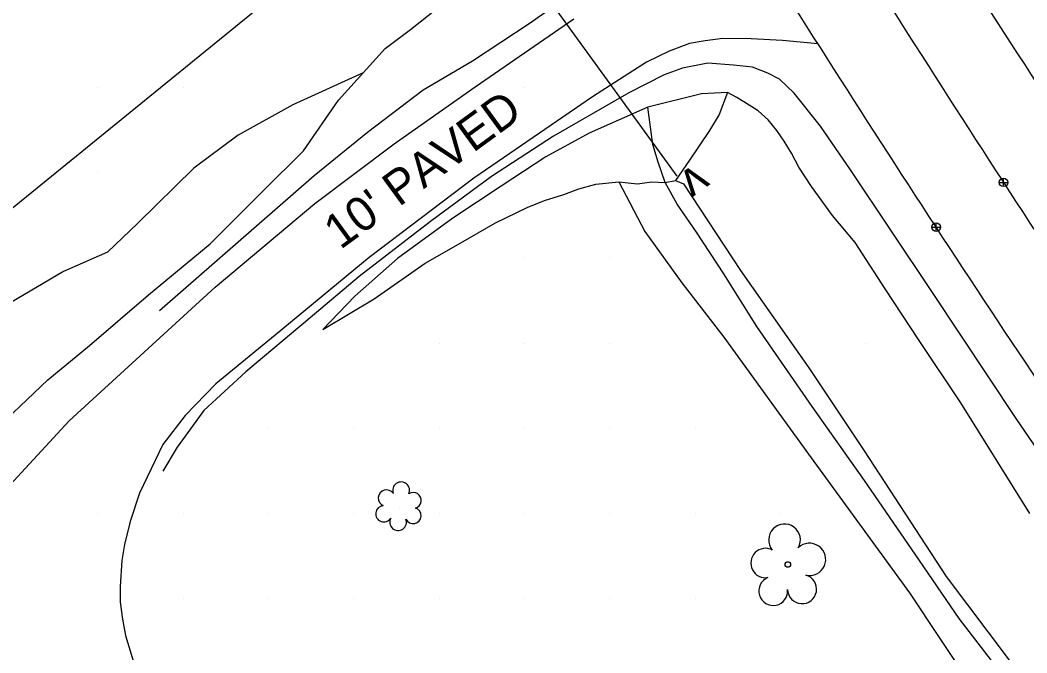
# Model space of a CAD drawing. Extents: x 1548934 to 1561348, y 809680 to 824075.
# Drawn here: x 1551960.9 to 1552078.9, y 810203.6 to 810277.8 of the extents above; entities that cross this region are included whole.
import ezdxf

# ---------------------------------------------------------------- set-up
doc = ezdxf.new("R2010")
doc.units = 0
for name, color, linetype in [('Default', 7, 'Continuous'), ('E_NCDOT_Vertical_Profile_Ground_Line', 7, 'Continuous'), ('Exist DTM QL2 LIDAR Elevation Point', 7, 'Continuous'), ('Exist Roads EOP Other Text', 7, 'Continuous'), ('Exist Structure Minor Culvert Topo', 7, 'Continuous'), ('Exist Structure Minor Culvert Topo Terminator', 7, 'Continuous'), ('Exist Vegetation Shrub CELL', 7, 'Continuous'), ('Exist Vegetation Tree CELL', 7, 'Continuous'), ('Exist Vegetation Woods Line', 7, 'Continuous'), ('P_NCDOT_Vertical_Profile_Grade_Minor_Road', 7, 'Continuous'), ('P_RDY_Paved_Shoulder', 7, 'Continuous'), ('PH Exist DTM Breakline', 7, 'Continuous')]:
    doc.layers.add(name, color=color, linetype=linetype)

# ---------------------------------------------------------------- blocks, each defined once
blk = doc.blocks.new('SurveyPointCell')
at = {"layer": 'Default'}
for p, q in [((-0.5, 0), (0.5, 0)), ((0, -0.5), (0, 0.5))]:
    blk.add_line(p, q, dxfattribs=at)
blk.add_circle((0, 0), 0.5, dxfattribs=at)

msp = doc.modelspace()

# ---------------------------------------------------------------- linework, layer by layer
at = {"layer": 'E_NCDOT_Vertical_Profile_Ground_Line'}
for points in [[(1552269.12, 810011.85), (1552259.92, 810023.16), (1552240.77, 810045.39), (1552214.34, 810080.42), (1552187.87, 810115.32), (1552162.13, 810150.99), (1552135.64, 810187.58), (1552109.72, 810225.45), (1552084.15, 810264.06), (1552058.91, 810303.06), (1552035.06, 810342.6), (1552011.64, 810381.93), (1551989.04, 810421.64), (1551966.75, 810462.54), (1551944.7, 810504.81), (1551922.38, 810547.42), (1551904.22, 810585.98), (1551891.94, 810609.51), (1551888.01, 810619.12)], [(1552253.41, 809998.89), (1552244.07, 810010.35), (1552226, 810034.01), (1552199.08, 810069.05), (1552172.73, 810104.35), (1552146.5, 810139.67), (1552120.17, 810176.34), (1552094.24, 810214.53), (1552068.08, 810253.47), (1552042.84, 810293.18), (1552018.16, 810332.72), (1551995.31, 810372.57), (1551972.35, 810412.52), (1551950.07, 810453.78), (1551927.46, 810496.24), (1551905.62, 810539.48), (1551886.94, 810576.33), (1551876.35, 810599.17), (1551872.14, 810607.03)]]:
    msp.add_open_spline(points, degree=3, dxfattribs=at)
at = {"layer": 'Exist DTM QL2 LIDAR Elevation Point'}
for p, q in [((1551970.02, 810269.95), (1551970.02, 810269.95)), ((1551980.02, 810269.95), (1551980.02, 810269.95)), ((1552020.02, 810269.95), (1552020.02, 810269.95)), ((1551970.02, 810259.95), (1551970.02, 810259.95)), ((1552020.02, 810249.95), (1552020.02, 810249.95)), ((1552030.02, 810249.95), (1552030.02, 810249.95)), ((1552010.02, 810239.95), (1552010.02, 810239.95)), ((1552020.02, 810239.95), (1552020.02, 810239.95)), ((1552030.02, 810239.95), (1552030.02, 810239.95)), ((1552060.02, 810239.95), (1552060.02, 810239.95)), ((1551990.02, 810229.95), (1551990.02, 810229.95)), ((1552000.02, 810229.95), (1552000.02, 810229.95)), ((1552010.02, 810229.95), (1552010.02, 810229.95)), ((1552020.02, 810229.95), (1552020.02, 810229.95)), ((1552030.02, 810229.95), (1552030.02, 810229.95)), ((1552040.02, 810229.95), (1552040.02, 810229.95)), ((1551970.02, 810219.95), (1551970.02, 810219.95)), ((1551980.02, 810219.95), (1551980.02, 810219.95)), ((1551990.02, 810219.95), (1551990.02, 810219.95)), ((1552000.02, 810219.95), (1552000.02, 810219.95)), ((1552010.02, 810219.95), (1552010.02, 810219.95)), ((1552020.02, 810219.95), (1552020.02, 810219.95)), ((1552030.02, 810219.95), (1552030.02, 810219.95)), ((1552040.02, 810219.95), (1552040.02, 810219.95)), ((1552050.02, 810219.95), (1552050.02, 810219.95)), ((1551980.02, 810209.95), (1551980.02, 810209.95)), ((1551990.02, 810209.95), (1551990.02, 810209.95)), ((1552000.02, 810209.95), (1552000.02, 810209.95)), ((1552010.02, 810209.95), (1552010.02, 810209.95)), ((1552020.02, 810209.95), (1552020.02, 810209.95)), ((1552030.02, 810209.95), (1552030.02, 810209.95)), ((1552040.02, 810209.95), (1552040.02, 810209.95)), ((1552050.02, 810209.95), (1552050.02, 810209.95))]:
    msp.add_line(p, q, dxfattribs=at)
at = {"layer": 'Exist Structure Minor Culvert Topo'}
msp.add_line((1552037.9, 810259.52), (1552019.3, 810285.16), dxfattribs=at)
at = {"layer": 'Exist Vegetation Shrub CELL'}
msp.add_line((1552005.33, 810220.63), (1552005.33, 810220.63), dxfattribs=at)
for centre, radius, start, end in [((1552005.56, 810222.67), 0.99, 334.8391, 200.4717), ((1552003.85, 810221.76), 0.968, 35.8908, 245.4216), ((1552007, 810221.5), 0.929, 284.4567, 126.0861), ((1552003.53, 810219.93), 0.955, 95.1099, 327.9534), ((1552006.97, 810219.7), 0.937, 204.9913, 73.4601), ((1552005.2, 810218.95), 0.984, 151.2797, 21.387)]:
    msp.add_arc(centre, radius, start, end, dxfattribs=at)
at = {"layer": 'Exist Vegetation Tree CELL'}
msp.add_line((1552050.89, 810213.99), (1552050.89, 810213.99), dxfattribs=at)
msp.add_circle((1552050.89, 810213.99), 0.326, dxfattribs=at)
for centre, radius, start, end in [((1552050.5, 810216.87), 1.86, 330.1651, 219.7134), ((1552053.43, 810214.58), 1.9, 257.1011, 134.1999), ((1552048.28, 810214.15), 1.73, 62.6636, 279.3457), ((1552052.56, 810211.09), 1.7, 181.2822, 74.56), ((1552049.18, 810210.87), 1.69, 111.5671, 6.231)]:
    msp.add_arc(centre, radius, start, end, dxfattribs=at)
at = {"layer": 'Exist Vegetation Woods Line'}
msp.add_lwpolyline([(1551995.36, 810284.54), (1551938.37, 810238.19), (1551929.54, 810232.79), (1551925.97, 810225.79), (1551921.45, 810214.64), (1551914.69, 810201.99), (1551904.16, 810186.79), (1551899.19, 810169.58), (1551896.24, 810150.15), (1551894.63, 810128.41), (1551894.62, 810119.21)], dxfattribs=at)
at = {"layer": 'P_NCDOT_Vertical_Profile_Grade_Minor_Road'}
msp.add_open_spline([(1551879.82, 810614.21), (1551884.04, 810605.38), (1551895.16, 810581.81), (1551913.82, 810543.91), (1551935.87, 810500.72), (1551958.31, 810458.4), (1551980.95, 810417.47), (1552003.45, 810377.53), (1552026.54, 810337.94), (1552050.88, 810298.39), (1552075.93, 810258.79), (1552101.83, 810219.9), (1552127.9, 810181.92), (1552154.01, 810145.19), (1552180.07, 810109.84), (1552206.52, 810074.71), (1552233.37, 810039.85), (1552251.61, 810016.53), (1552260.84, 810005.28)], degree=3, dxfattribs=at)
at = {"layer": 'P_RDY_Paved_Shoulder'}
for points in [[(1551955.01, 810218.26), (1551966.63, 810230.82), (1551983.76, 810246.5), (1551995.46, 810256.31), (1552004.73, 810263.31), (1552014.25, 810269.99), (1552025.81, 810277.96)], [(1552054.42, 810275.01), (1552050.25, 810275.4), (1552046.59, 810275.59), (1552043.28, 810275.66), (1552041.19, 810275.36), (1552039.36, 810275.06), (1552036.99, 810274.16), (1552034.31, 810272.86), (1552027.98, 810268.8), (1552014.09, 810259.26), (1552001.8, 810249.99), (1551990.8, 810240.88), (1551983.82, 810235.16), (1551980.26, 810231.44), (1551977.63, 810228.06), (1551974.89, 810222.35), (1551973.78, 810219.01), (1551973.14, 810216.34), (1551972.82, 810214.44), (1551972.61, 810211.42), (1551972.61, 810209.58), (1551972.88, 810207.58), (1551973.26, 810205.67), (1551974.44, 810201.81)]]:
    msp.add_lwpolyline(points, dxfattribs=at)
at = {"layer": 'PH Exist DTM Breakline'}
for points in [[(1551977.23, 810243.75), (1551995.37, 810259.59), (1552001.63, 810264.67), (1552008.14, 810269.64), (1552013.92, 810273.04), (1552020.55, 810277.4), (1552024.63, 810280.31)], [(1551932.09, 810205.22), (1551941.11, 810214.81), (1551949.16, 810222.49), (1551956.79, 810228.68), (1551964.15, 810235.64), (1551969.02, 810239.66), (1551975.95, 810245.59), (1551983.19, 810251.56), (1551989.33, 810257.77), (1551994.11, 810262.47), (1551998.21, 810268.42), (1552003.69, 810274.47), (1552006.66, 810276.71), (1552009.85, 810279.26)], [(1552087.72, 810216.38), (1552077.67, 810231.11), (1552067.86, 810245.88), (1552058.23, 810260.27), (1552054.71, 810265.36), (1552051.62, 810269.24), (1552049.91, 810270.87), (1552048.53, 810271.6), (1552046.76, 810272.29), (1552044.53, 810272.52), (1552041.52, 810272.76), (1552038.55, 810272.19), (1552036.4, 810271.38), (1552032.26, 810269.27), (1552023.42, 810264.21), (1552016.17, 810259.47), (1552009.02, 810254.19), (1552000.63, 810247.73), (1551994.89, 810242.89), (1551987.36, 810236.59), (1551982.44, 810232.05), (1551979.29, 810227.75), (1551977.61, 810224.91)], [(1552001.11, 810271.62), (1551992.88, 810267.86), (1551986.45, 810264.3), (1551981.25, 810260.43), (1551974.66, 810253.96), (1551971.15, 810250.61), (1551965.99, 810248.32), (1551958.13, 810243.73), (1551950.67, 810234.26), (1551941.7, 810226.5), (1551933.24, 810221.09), (1551926.89, 810216.06), (1551919.97, 810210.52), (1551914.83, 810206.9), (1551909.35, 810204.04), (1551904.22, 810203.24), (1551895.95, 810201.71), (1551889.88, 810200.07), (1551884.2, 810198.19)], [(1552079.25, 810219.96), (1552071.17, 810232.95), (1552066.3, 810240.26), (1552062.31, 810246.32), (1552058.77, 810251.73), (1552056.14, 810254.88), (1552053.67, 810258.31), (1552052.17, 810260.57), (1552051.32, 810262.2), (1552050.44, 810263.61), (1552049.61, 810264.87), (1552048.57, 810266.12), (1552047.4, 810267.15), (1552046.34, 810267.85), (1552044.89, 810268.74), (1552043.82, 810269.32), (1552040.76, 810269.15), (1552034.48, 810267.6), (1552027.6, 810264.56), (1552022.51, 810261.77), (1552017.28, 810258.34), (1552011.61, 810254.6), (1552005.12, 810249.86), (1552000.13, 810245.45), (1551996.37, 810241.52), (1552002.4, 810245.12), (1552008.39, 810249.31), (1552012.54, 810251.7), (1552016.61, 810254.02), (1552020.33, 810255.83), (1552022.35, 810256.65), (1552024.62, 810257.36), (1552026.37, 810258.04), (1552028.38, 810258.59), (1552031.09, 810258.86), (1552033.27, 810258.62), (1552034.92, 810258.83), (1552036.51, 810258.75), (1552037.71, 810259.01), (1552038.66, 810258.6), (1552045.35, 810248.45), (1552053.35, 810237.04), (1552059.84, 810227.3), (1552069.45, 810212.59), (1552076.82, 810202.78)], [(1552043.82, 810269.32), (1552042.82, 810266.75), (1552041.72, 810264.88), (1552039.35, 810261.39), (1552037.71, 810259.01)], [(1552083.79, 810188.91), (1552077.39, 810199.33), (1552070.97, 810207.65), (1552065.8, 810215.18), (1552059.87, 810223.83), (1552053.74, 810232.5), (1552047.24, 810241.9), (1552043.4, 810248.05), (1552040.17, 810252.93), (1552037.9, 810256.21), (1552036.51, 810258.75), (1552035.7, 810261.15), (1552035.06, 810263.22), (1552034.48, 810267.6)], [(1552031.09, 810258.86), (1552034.12, 810253.01), (1552038.46, 810246.99), (1552043.38, 810240.62), (1552053.3, 810226.91), (1552065.13, 810210.65), (1552072.2, 810200.07), (1552080.28, 810187.2), (1552089.43, 810173.57), (1552098.48, 810160.06), (1552107.27, 810147.29), (1552115.52, 810136.18), (1552124.92, 810123.69), (1552133.11, 810113.15), (1552140.37, 810103.29), (1552145.12, 810096.11), (1552145.71, 810095.17), (1552146.69, 810090.84)]]:
    msp.add_lwpolyline(points, dxfattribs=at)

# ---------------------------------------------------------------- block references
at = {"layer": 'Default'}
for p in [(1552076.16, 810258.78), (1552068.27, 810253.54)]:
    msp.add_blockref('SurveyPointCell', p, dxfattribs=at)

# ---------------------------------------------------------------- texts
at = {"layer": 'Exist Roads EOP Other Text'}
msp.add_text("10' PAVED", height=4.02, rotation=36.1424, dxfattribs=at).set_placement((1551998.43, 810250.83))
at = {"layer": 'Exist Structure Minor Culvert Topo Terminator'}
msp.add_text('v', height=4, rotation=215.9652, dxfattribs=at).set_placement((1552040.04, 810261.07))

doc.saveas('drawing.dxf')
